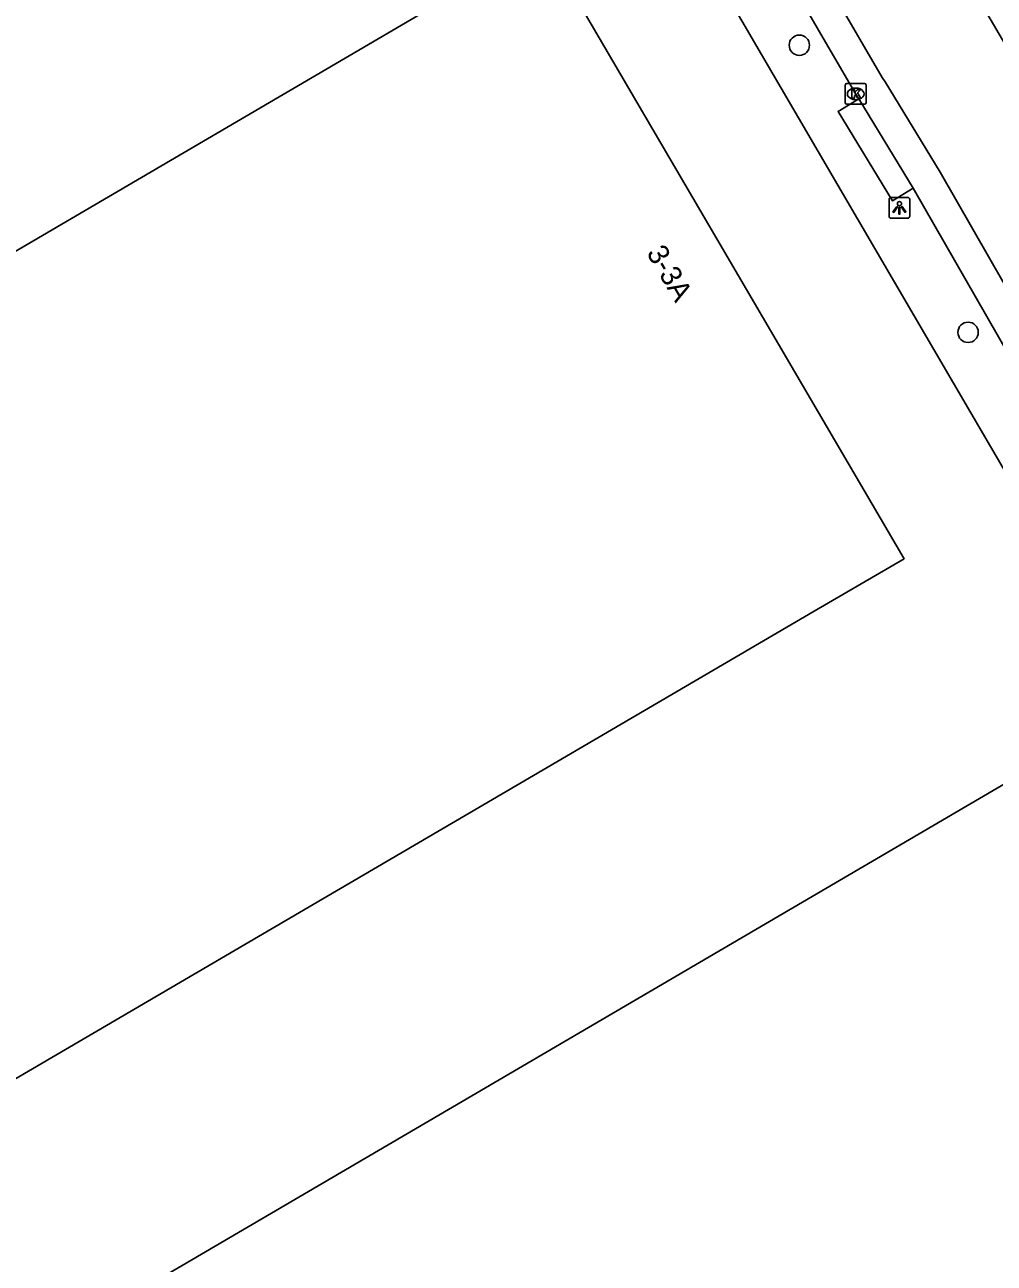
# Model space of a CAD drawing. Extents: x 157692 to 159670, y 381454 to 383289.
# Drawn here: x 159035.3 to 159081.9, y 382333.8 to 382393.3 of the extents above; entities that cross this region are included whole.
import ezdxf

# ---------------------------------------------------------------- set-up
doc = ezdxf.new("R2010")
doc.units = 0
for name, color, linetype in [('IMGEO_Boom', 7, 'Continuous'), ('IMGEO_Kolk', 7, 'Continuous'), ('IMGEO_Lichtpunt', 7, 'Continuous'), ('IMGEO_Pand', 7, 'Continuous'), ('IMGEO_Pand_nummerreeks', 7, 'Continuous'), ('IMGEO_Rijbaan_lokaal_gesloten', 7, 'Continuous'), ('IMGEO_Voetpad_open', 7, 'Continuous')]:
    doc.layers.add(name, color=color, linetype=linetype)

msp = doc.modelspace()

# ---------------------------------------------------------------- linework, layer by layer
at = {"layer": 'IMGEO_Boom'}
for centre in [(159072.491, 382392.355), (159080.597, 382378.561)]:
    msp.add_circle(centre, 0.489, dxfattribs=at)
at = {"layer": 'IMGEO_Kolk'}
for p, q in [((159074.697, 382389.592), (159074.697, 382390.444)), ((159074.772, 382390.518), (159075.624, 382390.518)), ((159075.185, 382390.298), (159075.21, 382390.298)), ((159075.698, 382390.444), (159075.698, 382389.592)), ((159075.624, 382389.518), (159074.772, 382389.518)), ((159075.208, 382389.738), (159075.183, 382389.738))]:
    msp.add_line(p, q, dxfattribs=at)
for points in [[(159074.697, 382389.592), (159074.697, 382390.444)], [(159074.772, 382390.518), (159075.624, 382390.518)], [(159075.018, 382390.218), (159075.141, 382390.218), (159075.141, 382390.067), (159075.271, 382390.218), (159075.435, 382390.218), (159075.289, 382390.067), (159075.442, 382389.818), (159075.29, 382389.818), (159075.205, 382389.982), (159075.141, 382389.915), (159075.141, 382389.818), (159075.018, 382389.818), (159075.018, 382390.218)], [(159075.698, 382390.444), (159075.698, 382389.592)], [(159075.624, 382389.518), (159074.772, 382389.518)]]:
    msp.add_lwpolyline(points, dxfattribs=at)
for centre, start, end in [((159074.774, 382390.442), 91.55205, 178.44795), ((159074.774, 382390.442), 91.55205, 178.44795), ((159075.622, 382390.442), 1.55205, 88.44795), ((159075.622, 382390.442), 1.55205, 88.44795), ((159074.774, 382389.594), 181.55205, 268.44795), ((159074.774, 382389.594), 181.55205, 268.44795), ((159075.622, 382389.594), 271.55205, 358.44795), ((159075.622, 382389.594), 271.55205, 358.44795)]:
    msp.add_arc(centre, 0.0765, start, end, dxfattribs=at)
for centre, major_axis, ratio, start_param, end_param in [((159075.184, 382390.018), (-0.387, 0.002), 0.722429, 4.712389, 7.853982), ((159075.209, 382390.018), (-0.39, 0.002), 0.717154, 1.570796, 4.712389)]:
    msp.add_ellipse(centre, major_axis=major_axis, ratio=ratio, start_param=start_param, end_param=end_param, dxfattribs=at)
at = {"layer": 'IMGEO_Lichtpunt'}
for p, q in [((159076.801, 382384.949), (159076.801, 382384.142)), ((159076.801, 382384.949), (159076.801, 382384.142)), ((159077.703, 382385.044), (159076.895, 382385.044)), ((159077.703, 382385.044), (159076.895, 382385.044)), ((159077.797, 382384.142), (159077.797, 382384.949)), ((159077.797, 382384.142), (159077.797, 382384.949)), ((159076.895, 382384.048), (159077.703, 382384.048)), ((159076.895, 382384.048), (159077.703, 382384.048))]:
    msp.add_line(p, q, dxfattribs=at)
for points in [[(159077.175, 382384.613), (159077.214, 382384.585), (159077.026, 382384.323), (159076.988, 382384.35), (159077.175, 382384.613)], [(159077.277, 382384.565), (159077.324, 382384.565), (159077.324, 382384.243), (159077.277, 382384.243), (159077.277, 382384.565)], [(159077.387, 382384.585), (159077.425, 382384.612), (159077.612, 382384.35), (159077.573, 382384.322), (159077.387, 382384.585)]]:
    msp.add_lwpolyline(points, dxfattribs=at)
msp.add_circle((159077.3, 382384.747), 0.0994, dxfattribs=at)
for centre, start, end in [((159076.895, 382384.949), 90, 180), ((159076.895, 382384.949), 90, 180), ((159077.703, 382384.949), 0, 90), ((159077.703, 382384.949), 0, 90), ((159076.895, 382384.142), 180, 270), ((159076.895, 382384.142), 180, 270), ((159077.703, 382384.142), 270, 0), ((159077.703, 382384.142), 270, 360)]:
    msp.add_arc(centre, 0.0946, start, end, dxfattribs=at)
at = {"layer": 'IMGEO_Pand'}
for points in [[(159012.563, 382408.891), (159029.765, 382379.502), (159060.174, 382397.329)], [(159060.174, 382397.329), (159077.523, 382367.685), (159073.208, 382365.16), (159020.635, 382334.39)], [(159037.037, 382330.336), (159081.152, 382356.17), (159085.466, 382358.697), (159113.824, 382310.271), (159101.565, 382303.091), (159101.19, 382302.872), (159105.694, 382295.18), (159102.438, 382293.274), (159113.985, 382273.555), (159117.616, 382275.681), (159122.053, 382278.279), (159130.158, 382264.437), (159114.535, 382255.282)]]:
    msp.add_lwpolyline(points, dxfattribs=at)
at = {"layer": 'IMGEO_Rijbaan_lokaal_gesloten'}
for points in [[(159057.417, 382435.069), (159062.264, 382426.813), (159072.23, 382409.737), (159081.667, 382393.629), (159084.192, 382389.311), (159091.182, 382377.362), (159102.101, 382358.647), (159111.623, 382342.287), (159122.028, 382324.432), (159134.633, 382302.847), (159145.148, 382284.823), (159155.325, 382267.42), (159157.641, 382263.44), (159174.5, 382234.542)], [(159141.5, 382279.352), (159140.807, 382280.534), (159135.154, 382290.23), (159121.972, 382312.81), (159117.324, 382320.793), (159106.453, 382339.3), (159096.676, 382356.151), (159094.603, 382359.781), (159086.295, 382373.984), (159079.253, 382386.255), (159076.612, 382390.6), (159076.469, 382390.805), (159067.432, 382406.325), (159066.321, 382408.255), (159063.794, 382412.515), (159052.365, 382432.057)], [(159065.026, 382407.498), (159066.134, 382405.573), (159075.203, 382389.998), (159075.354, 382389.781)], [(159075.354, 382389.781), (159077.961, 382385.492)], [(159077.961, 382385.492), (159085.041, 382373.155), (159085.183, 382372.967)]]:
    msp.add_lwpolyline(points, dxfattribs=at)
at = {"layer": 'IMGEO_Voetpad_open'}
for points in [[(159082.624, 382371.462), (159048.553, 382429.785)], [(159077.961, 382385.492), (159076.961, 382384.884), (159074.354, 382389.173), (159075.354, 382389.781)]]:
    msp.add_lwpolyline(points, dxfattribs=at)

# ---------------------------------------------------------------- texts
at = {"layer": 'IMGEO_Pand_nummerreeks'}
msp.add_text('3-3A', height=1, rotation=300.33809, dxfattribs=at).set_placement((159065.122, 382382.382))

doc.saveas('drawing.dxf')
